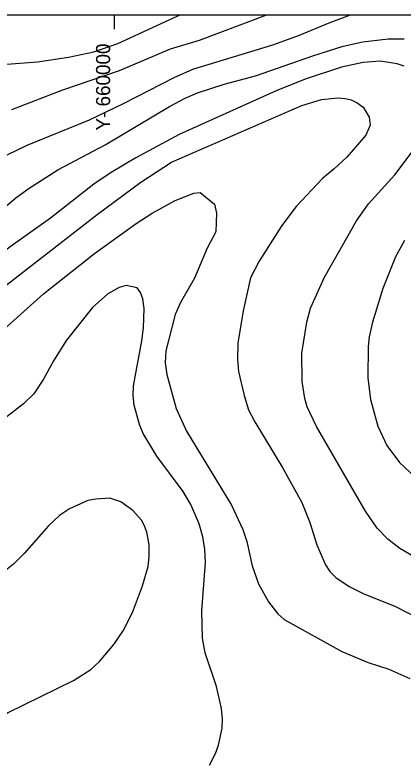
# Model space of a CAD drawing. Extents: x -662620 to -656370, y -1067090 to -1062990.
# Drawn here: x -660070 to -659795, y -1063520 to -1062990 of the extents above; entities that cross this region are included whole.
import ezdxf

# ---------------------------------------------------------------- set-up
doc = ezdxf.new("R2010")
doc.units = 0
for name, color, linetype in [('ctvercova_sit', 7, 'Continuous'), ('POPIS_ČTVERCOVÉ_SÍTĚ', 7, 'Continuous'), ('ram', 7, 'Continuous'), ('VRSTEVNICE_ZDŮRAZNĚNÁ', 7, 'Continuous'), ('VRSTEVNICE_ZÁKLADNÍ', 7, 'Continuous')]:
    doc.layers.add(name, color=color, linetype=linetype)

msp = doc.modelspace()

# ---------------------------------------------------------------- linework, layer by layer
at = {"layer": 'ctvercova_sit'}
msp.add_lwpolyline([(-660000, -1062999.66), (-660000, -1062989.66)], dxfattribs=at)
at = {"layer": 'ram'}
msp.add_lwpolyline([(-662620.02, -1067089.66), (-662620.02, -1062989.66), (-656370.02, -1062989.66), (-656370.02, -1067089.66), (-662620.02, -1067089.66)], dxfattribs=at)
at = {"layer": 'VRSTEVNICE_ZDŮRAZNĚNÁ'}
for points in [[(-660072.75, -1063056.67), (-660036.45, -1063042.67), (-659996.28, -1063029.09), (-659960.26, -1063013.79), (-659939.68, -1063007.5), (-659892.51, -1062989.92), (-659891.63, -1062989.66)], [(-660078.04, -1063212.47), (-660050.31, -1063187.46), (-660014.01, -1063158.87), (-659984.56, -1063137.57), (-659973.27, -1063130.28), (-659956.98, -1063121.28), (-659943.68, -1063115.99), (-659939.11, -1063115.56), (-659928.96, -1063123.85), (-659927.53, -1063130.14), (-659927.96, -1063143.58), (-659934.11, -1063155.01), (-659943.11, -1063176.45), (-659953.12, -1063193.6), (-659956.98, -1063202.18), (-659963.55, -1063227.91), (-659963.98, -1063236.48), (-659962.69, -1063244.77), (-659956.12, -1063268.79), (-659948.83, -1063284.79), (-659916.96, -1063337.39), (-659908.95, -1063354.55), (-659906.09, -1063363.12), (-659902.23, -1063380.27), (-659897.8, -1063393.14), (-659890.66, -1063406), (-659884.22, -1063414.29), (-659879.65, -1063418.44), (-659838.77, -1063441.16), (-659820.19, -1063448.88), (-659805.33, -1063453.6), (-659790.46, -1063460.17)]]:
    msp.add_lwpolyline(points, dxfattribs=at)
at = {"layer": 'VRSTEVNICE_ZÁKLADNÍ'}
for points in [[(-660082.61, -1063024.94), (-660054.6, -1063022.8), (-660032.59, -1063019.51), (-660014.58, -1063015.8), (-659997.43, -1063009.93), (-659958.12, -1062991.64), (-659953.24, -1062989.66)], [(-660082.61, -1063024.94), (-660054.6, -1063022.8), (-660032.59, -1063019.51), (-660014.58, -1063015.8), (-659997.43, -1063009.93), (-659958.12, -1062991.64), (-659953.24, -1062989.66)], [(-660076.04, -1063088.98), (-660061.89, -1063081.97), (-660017.58, -1063063.96), (-659993.43, -1063052.39), (-659957.69, -1063034.09), (-659944.26, -1063028.09), (-659887.65, -1063010.94), (-659868.79, -1063004.07), (-659847.78, -1062995.21), (-659832.63, -1062989.66)], [(-660076.04, -1063088.98), (-660061.89, -1063081.97), (-660017.58, -1063063.96), (-659993.43, -1063052.39), (-659957.69, -1063034.09), (-659944.26, -1063028.09), (-659887.65, -1063010.94), (-659868.79, -1063004.07), (-659847.78, -1062995.21), (-659832.63, -1062989.66)], [(-660080.9, -1063128.86), (-660069.75, -1063119.28), (-660060.46, -1063112.42), (-660040.02, -1063099.41), (-660006.57, -1063081.69), (-659960.84, -1063054.53), (-659949.83, -1063048.67), (-659941.11, -1063044.95), (-659922.24, -1063038.66), (-659899.95, -1063032.95), (-659859.35, -1063018.65), (-659837.91, -1063011.79), (-659823.91, -1063008.79), (-659805.9, -1063006.65), (-659794.46, -1063006.65)], [(-660080.9, -1063128.86), (-660069.75, -1063119.28), (-660060.46, -1063112.42), (-660040.02, -1063099.41), (-660006.57, -1063081.69), (-659960.84, -1063054.53), (-659949.83, -1063048.67), (-659941.11, -1063044.95), (-659922.24, -1063038.66), (-659899.95, -1063032.95), (-659859.35, -1063018.65), (-659837.91, -1063011.79), (-659823.91, -1063008.79), (-659805.9, -1063006.65), (-659794.46, -1063006.65)], [(-659794.46, -1063026.09), (-659799.61, -1063024.23), (-659811.61, -1063022.37), (-659823.62, -1063023.37), (-659839.06, -1063026.8), (-659864.79, -1063035.23), (-659885.37, -1063043.52), (-659953.98, -1063074.54), (-659984.85, -1063090.98), (-660002.29, -1063101.41), (-660014.58, -1063109.7)], [(-659794.46, -1063026.09), (-659799.61, -1063024.23), (-659811.61, -1063022.37), (-659823.62, -1063023.37), (-659839.06, -1063026.8), (-659864.79, -1063035.23), (-659885.37, -1063043.52), (-659953.98, -1063074.54), (-659984.85, -1063090.98), (-660002.29, -1063101.41), (-660014.58, -1063109.7)], [(-660116.06, -1063211.76), (-660012.15, -1063131.28), (-659981.28, -1063108.27), (-659959.55, -1063093.98), (-659867.07, -1063053.96), (-659853.21, -1063049.67), (-659841.34, -1063048.38), (-659836.48, -1063048.81), (-659832.2, -1063049.96), (-659827.91, -1063051.96), (-659823.62, -1063054.96), (-659819.33, -1063062.11), (-659818.62, -1063067.82), (-659821.62, -1063074.97), (-659835.2, -1063090.41), (-659844.2, -1063098.84), (-659852.49, -1063105.56), (-659871.07, -1063125.57), (-659881.36, -1063139), (-659897.37, -1063164.3), (-659903.38, -1063176.02), (-659908.67, -1063199.61), (-659912.52, -1063222.48), (-659912.67, -1063233.91), (-659911.95, -1063242.49), (-659908.09, -1063259.64), (-659904.81, -1063269.64), (-659900.52, -1063278.22), (-659880.51, -1063311.09), (-659867.21, -1063335.39), (-659861.35, -1063349.69), (-659856.5, -1063365.41), (-659850.35, -1063379.7), (-659847.2, -1063384.28), (-659843.06, -1063388.56), (-659833.63, -1063395), (-659823.62, -1063399.86), (-659800.75, -1063409.15), (-659783.6, -1063418.01)], [(-660116.06, -1063211.76), (-660012.15, -1063131.28), (-659981.28, -1063108.27), (-659959.55, -1063093.98), (-659867.07, -1063053.96), (-659853.21, -1063049.67), (-659841.34, -1063048.38), (-659836.48, -1063048.81), (-659832.2, -1063049.96), (-659827.91, -1063051.96), (-659823.62, -1063054.96), (-659819.33, -1063062.11), (-659818.62, -1063067.82), (-659821.62, -1063074.97), (-659835.2, -1063090.41), (-659844.2, -1063098.84), (-659852.49, -1063105.56), (-659871.07, -1063125.57), (-659881.36, -1063139), (-659897.37, -1063164.3), (-659903.38, -1063176.02), (-659908.67, -1063199.61), (-659912.52, -1063222.48), (-659912.67, -1063233.91), (-659911.95, -1063242.49), (-659908.09, -1063259.64), (-659904.81, -1063269.64), (-659900.52, -1063278.22), (-659880.51, -1063311.09), (-659867.21, -1063335.39), (-659861.35, -1063349.69), (-659856.5, -1063365.41), (-659850.35, -1063379.7), (-659847.2, -1063384.28), (-659843.06, -1063388.56), (-659833.63, -1063395), (-659823.62, -1063399.86), (-659800.75, -1063409.15), (-659783.6, -1063418.01)], [(-659783.89, -1063376.13), (-659797.61, -1063368.12), (-659806.18, -1063361.55), (-659813.76, -1063353.69), (-659822.05, -1063341.68), (-659856.64, -1063281.65), (-659863.21, -1063267.64), (-659864.93, -1063261.64), (-659866.79, -1063249.63), (-659867.07, -1063229.62), (-659863.5, -1063207.61), (-659860.93, -1063197.61), (-659851.06, -1063175.59), (-659828.34, -1063135.57), (-659819.9, -1063123.57), (-659801.18, -1063103.13), (-659780.31, -1063075.4)], [(-659783.89, -1063376.13), (-659797.61, -1063368.12), (-659806.18, -1063361.55), (-659813.76, -1063353.69), (-659822.05, -1063341.68), (-659856.64, -1063281.65), (-659863.21, -1063267.64), (-659864.93, -1063261.64), (-659866.79, -1063249.63), (-659867.07, -1063229.62), (-659863.5, -1063207.61), (-659860.93, -1063197.61), (-659851.06, -1063175.59), (-659828.34, -1063135.57), (-659819.9, -1063123.57), (-659801.18, -1063103.13), (-659780.31, -1063075.4)], [(-660014.58, -1063109.7), (-660045.17, -1063133.86), (-660074.9, -1063154.73), (-660095.34, -1063171.16), (-660109.77, -1063184.03), (-660138.36, -1063212.61), (-660149.22, -1063221.62), (-660162.09, -1063230.77), (-660177.81, -1063240.49), (-660196.67, -1063249.35), (-660205.25, -1063251.21), (-660210.4, -1063251.35), (-660220.69, -1063249.06), (-660232.69, -1063244.2), (-660243.27, -1063238.91), (-660260.42, -1063228.62), (-660275.86, -1063221.05), (-660311.88, -1063208.04), (-660323.89, -1063204.47), (-660332.46, -1063202.75), (-660335.89, -1063202.89), (-660339.32, -1063204.47), (-660346.33, -1063210.33)], [(-660014.58, -1063109.7), (-660045.17, -1063133.86), (-660074.9, -1063154.73), (-660095.34, -1063171.16), (-660109.77, -1063184.03), (-660138.36, -1063212.61), (-660149.22, -1063221.62), (-660162.09, -1063230.77), (-660177.81, -1063240.49), (-660196.67, -1063249.35), (-660205.25, -1063251.21), (-660210.4, -1063251.35), (-660220.69, -1063249.06), (-660232.69, -1063244.2), (-660243.27, -1063238.91), (-660260.42, -1063228.62), (-660275.86, -1063221.05), (-660311.88, -1063208.04), (-660323.89, -1063204.47), (-660332.46, -1063202.75), (-660335.89, -1063202.89), (-660339.32, -1063204.47), (-660346.33, -1063210.33)], [(-659794.32, -1063149.58), (-659800.75, -1063161.16), (-659809.61, -1063183.6), (-659817.05, -1063207.61), (-659819.33, -1063217.9)], [(-659794.32, -1063149.58), (-659800.75, -1063161.16), (-659809.61, -1063183.6), (-659817.05, -1063207.61), (-659819.33, -1063217.9)], [(-659985.85, -1063266.5), (-659986.71, -1063259.64), (-659986.42, -1063252.78), (-659980.56, -1063220.76), (-659979.42, -1063211.61), (-659978.84, -1063197.89), (-659979.7, -1063191.03), (-659981.56, -1063186.46), (-659983.85, -1063183.17), (-659991.71, -1063181.45), (-659996.57, -1063183.03), (-660004.57, -1063187.46), (-660015.44, -1063197.18), (-660033.87, -1063220.33), (-660043.17, -1063235.05), (-660050.17, -1063247.92), (-660057.17, -1063258.35), (-660064.32, -1063265.5), (-660080.33, -1063277.65)], [(-659985.85, -1063266.5), (-659986.71, -1063259.64), (-659986.42, -1063252.78), (-659980.56, -1063220.76), (-659979.42, -1063211.61), (-659978.84, -1063197.89), (-659979.7, -1063191.03), (-659981.56, -1063186.46), (-659983.85, -1063183.17), (-659991.71, -1063181.45), (-659996.57, -1063183.03), (-660004.57, -1063187.46), (-660015.44, -1063197.18), (-660033.87, -1063220.33), (-660043.17, -1063235.05), (-660050.17, -1063247.92), (-660057.17, -1063258.35), (-660064.32, -1063265.5), (-660080.33, -1063277.65)], [(-659819.33, -1063217.9), (-659820.05, -1063224.76), (-659820.33, -1063247.06), (-659818.33, -1063262.5), (-659813.19, -1063281.36), (-659806.9, -1063295.09), (-659797.75, -1063307.09), (-659782.88, -1063320.96)], [(-659819.33, -1063217.9), (-659820.05, -1063224.76), (-659820.33, -1063247.06), (-659818.33, -1063262.5), (-659813.19, -1063281.36), (-659806.9, -1063295.09), (-659797.75, -1063307.09), (-659782.88, -1063320.96)], [(-659932.54, -1063521.63), (-659928.39, -1063513.49), (-659926.1, -1063507.48), (-659923.53, -1063495.48), (-659923.39, -1063488.9), (-659924.1, -1063481.47), (-659927.68, -1063466.03), (-659935.54, -1063442.02), (-659937.4, -1063431.73), (-659937.97, -1063412.29), (-659935.39, -1063377.99), (-659935.82, -1063368.84), (-659937.25, -1063359.69), (-659939.83, -1063350.54), (-659945.69, -1063336.82), (-659951.12, -1063327.67), (-659969.98, -1063302.52), (-659979.56, -1063286.51), (-659982.28, -1063280.22), (-659985.85, -1063266.5)], [(-659932.54, -1063521.63), (-659928.39, -1063513.49), (-659926.1, -1063507.48), (-659923.53, -1063495.48), (-659923.39, -1063488.9), (-659924.1, -1063481.47), (-659927.68, -1063466.03), (-659935.54, -1063442.02), (-659937.4, -1063431.73), (-659937.97, -1063412.29), (-659935.39, -1063377.99), (-659935.82, -1063368.84), (-659937.25, -1063359.69), (-659939.83, -1063350.54), (-659945.69, -1063336.82), (-659951.12, -1063327.67), (-659969.98, -1063302.52), (-659979.56, -1063286.51), (-659982.28, -1063280.22), (-659985.85, -1063266.5)], [(-659986.85, -1063341.11), (-659995.43, -1063334.96), (-660003.14, -1063332.39), (-660013.15, -1063332.96), (-660018.87, -1063334.11), (-660031.73, -1063339.82), (-660038.88, -1063344.68), (-660046.74, -1063351.97), (-660064.03, -1063371.7), (-660071.18, -1063378.84), (-660084.47, -1063389.28), (-660094.33, -1063394.57), (-660102.91, -1063398), (-660111.49, -1063400.57), (-660125.92, -1063402.86)], [(-659986.85, -1063341.11), (-659995.43, -1063334.96), (-660003.14, -1063332.39), (-660013.15, -1063332.96), (-660018.87, -1063334.11), (-660031.73, -1063339.82), (-660038.88, -1063344.68), (-660046.74, -1063351.97), (-660064.03, -1063371.7), (-660071.18, -1063378.84), (-660084.47, -1063389.28), (-660094.33, -1063394.57), (-660102.91, -1063398), (-660111.49, -1063400.57), (-660125.92, -1063402.86)], [(-660123.49, -1063533.5), (-660112.49, -1063518.06), (-660095.34, -1063499.48), (-660083.47, -1063489.62), (-660075.18, -1063484.47), (-660028.87, -1063461.75), (-660016.72, -1063453.88), (-660010.43, -1063448.31), (-660000.29, -1063436.16), (-659993.71, -1063426.44), (-659987.14, -1063413.43), (-659979.99, -1063394.57), (-659976.13, -1063380.85), (-659975.27, -1063373.98), (-659975.27, -1063365.12), (-659976.99, -1063356.55), (-659978.84, -1063351.4), (-659980.85, -1063347.97), (-659986.85, -1063341.11)], [(-660123.49, -1063533.5), (-660112.49, -1063518.06), (-660095.34, -1063499.48), (-660083.47, -1063489.62), (-660075.18, -1063484.47), (-660028.87, -1063461.75), (-660016.72, -1063453.88), (-660010.43, -1063448.31), (-660000.29, -1063436.16), (-659993.71, -1063426.44), (-659987.14, -1063413.43), (-659979.99, -1063394.57), (-659976.13, -1063380.85), (-659975.27, -1063373.98), (-659975.27, -1063365.12), (-659976.99, -1063356.55), (-659978.84, -1063351.4), (-659980.85, -1063347.97), (-659986.85, -1063341.11)]]:
    msp.add_lwpolyline(points, dxfattribs=at)

# ---------------------------------------------------------------- texts
at = {"layer": 'POPIS_ČTVERCOVÉ_SÍTĚ'}
msp.add_text('Y- 660000 ', height=10, rotation=90, dxfattribs=at).set_placement((-660003, -1063071.65))

doc.saveas('drawing.dxf')
